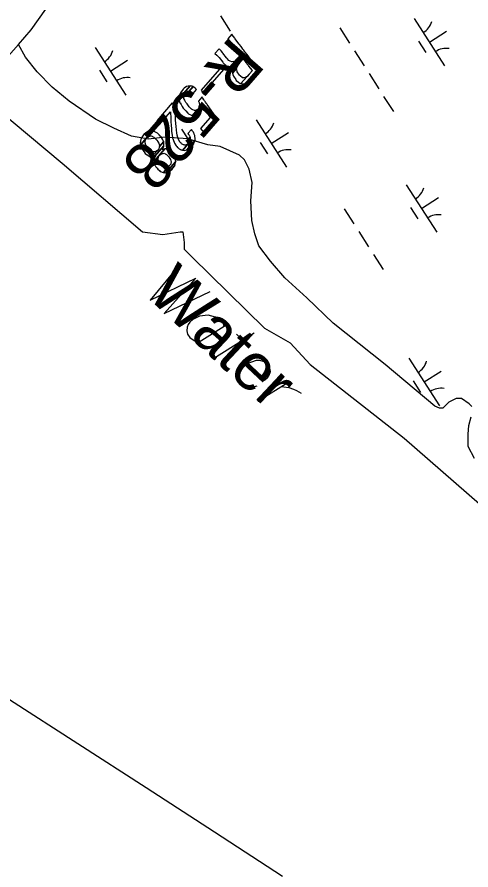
# Model space of a CAD drawing. Extents: x 3962991 to 3983549, y 181631 to 204078.
# Drawn here: x 3972801 to 3973203, y 194775 to 195531 of the extents above; entities that cross this region are included whole.
import ezdxf

# ---------------------------------------------------------------- set-up
doc = ezdxf.new("R2010")
doc.units = 0
for name, color, linetype in [('V-ANNO-MASK', 7, 'Continuous'), ('V-ANNO-MASK2', 7, 'Continuous'), ('V-RIVR-EDGE', 7, 'Continuous'), ('V-RIVR-IDEN', 7, 'Continuous'), ('V-RIVR-RANG-IDEN', 7, 'Continuous'), ('V-TOPO-DPTH', 7, 'Continuous'), ('V-TOPO-MINR', 7, 'Continuous'), ('V-WETL-SWMP', 7, 'Continuous')]:
    doc.layers.add(name, color=color, linetype=linetype)

msp = doc.modelspace()

# ---------------------------------------------------------------- linework, layer by layer
at = {"layer": 'V-ANNO-MASK2'}
for p, q in [((3972987.11, 195258.03), (3972960.5, 195241.28)), ((3972974.73, 195227.92), (3973011.43, 195251.08)), ((3972995.79, 195249.88), (3973007.37, 195239.02)), ((3973014.76, 195190.36), (3973042.29, 195207.61))]:
    msp.add_line(p, q, dxfattribs=at)
for points in [[(3972992.83, 195513.81), (3972991.62, 195515.41), (3972988.25, 195511.53), (3972989.46, 195509.93), (3972989.71, 195509.59), (3972990.95, 195507.96), (3972991.32, 195507.46), (3972994.57, 195503.15), (3972994.98, 195502.61), (3972996.49, 195500.6), (3972997.12, 195499.77), (3972998.12, 195498.44), (3972998.84, 195497.49), (3972999.06, 195497.19), (3972999.26, 195496.93), (3972990.02, 195486.3), (3972991.66, 195486.42), (3972994.25, 195487.91), (3972993.11, 195486.06), (3972992.05, 195482.95), (3972992.11, 195482.58), (3973001.73, 195493.65), (3973001.85, 195493.49), (3973002.49, 195492.64), (3973003.56, 195491.24), (3973003.89, 195490.78), (3973006.02, 195487.97), (3973006.57, 195487.23), (3973008.15, 195485.14), (3973009.31, 195483.61), (3973009.55, 195483.29), (3973009.55, 195483.3), (3973009.65, 195483.16), (3973009.69, 195483.1), (3972999.77, 195471.68), (3973003.4, 195471.5), (3973006.7, 195473.4), (3973009.74, 195476.64), (3973015.69, 195483.48), (3973015.58, 195483.63), (3973014.82, 195484.65), (3973013.06, 195486.97), (3973013.02, 195487.04), (3973012.91, 195487.17), (3973012.67, 195487.49), (3973011.52, 195489.02), (3973009.94, 195491.11), (3973009.39, 195491.85), (3973007.26, 195494.66), (3973006.92, 195495.12), (3973005.86, 195496.52), (3973005.22, 195497.38), (3973005.11, 195497.53), (3973004.93, 195497.77), (3973004.16, 195498.78), (3973003.95, 195499.07), (3973003.34, 195499.87), (3973002.63, 195500.81), (3973002.44, 195501.07), (3973002.21, 195501.37), (3973001.49, 195502.33), (3973000.49, 195503.65), (3972999.87, 195504.48), (3972998.35, 195506.49), (3972997.94, 195507.04), (3972994.69, 195511.35), (3972994.32, 195511.84), (3972993.08, 195513.47)], [(3972981.81, 195501.13), (3972980.43, 195502.53), (3972976.75, 195498.3), (3972978.26, 195497.05), (3972978.56, 195496.75), (3972979.95, 195495.3), (3972980.33, 195494.82), (3972983.64, 195490.58), (3972984.06, 195490.05), (3972985.79, 195488.28), (3972986.5, 195487.54), (3972987.99, 195486.78), (3972989.06, 195486.23), (3972989.58, 195486.27), (3972990.02, 195486.3), (3972996.07, 195493.27), (3972994.08, 195491.45), (3972993.49, 195491.33), (3972991.61, 195490.95), (3972990.1, 195491.69), (3972989.15, 195492.15), (3972987.48, 195493.98), (3972987.03, 195494.48), (3972983.78, 195498.79), (3972983.39, 195499.26), (3972982.1, 195500.83)], [(3972996.87, 195487.76), (3972998.97, 195490.47), (3972992.11, 195482.58), (3972992.15, 195482.34), (3972992.37, 195481), (3972995.86, 195485.01)], [(3972984.66, 195484.22), (3972982.73, 195486.79), (3972964.48, 195465.79), (3972966.42, 195463.23)], [(3972996.29, 195482.88), (3972995.86, 195485.01), (3972992.37, 195481), (3972992.73, 195478.78), (3972993.06, 195478.31), (3972995.09, 195475.4), (3972995.62, 195474.63), (3972997.67, 195473.07), (3972999.16, 195471.93), (3972999.46, 195471.69), (3972999.67, 195471.68), (3973005.23, 195478.08), (3973004.69, 195477.7), (3973003.39, 195476.8), (3973001.06, 195476.98), (3972999.11, 195478.65), (3972998.42, 195479.23), (3972996.43, 195482.19)], [(3973006.97, 195479.96), (3973005.23, 195478.08), (3972999.67, 195471.68), (3972999.77, 195471.68)], [(3972949.56, 195467.62), (3972948.59, 195466.87), (3972946.16, 195463.7), (3972945.69, 195462.42), (3972944.77, 195459.88), (3972944.92, 195458.66), (3972954.66, 195469.87), (3972953.14, 195469.52), (3972951.54, 195469.15)], [(3972955.93, 195469.48), (3972954.66, 195469.86), (3972944.92, 195458.66), (3972945.12, 195457.05), (3972950.76, 195463.54), (3972952.45, 195464.77), (3972952.77, 195465.01), (3972953.75, 195465), (3972953.75, 195465.01), (3972953.87, 195465.01), (3972957.38, 195469.05), (3972957.29, 195469.08), (3972956.51, 195469.31), (3972956.42, 195469.34)], [(3972957.84, 195468.71), (3972957.38, 195469.05), (3972953.87, 195465.01), (3972954.61, 195465), (3972954.78, 195464.91), (3972956.18, 195464.06), (3972956.23, 195464.01), (3972957.35, 195462.9), (3972960.4, 195466.4), (3972959.34, 195467.59), (3972959.29, 195467.64), (3972957.99, 195468.6)], [(3972949.35, 195461.21), (3972950.76, 195463.54), (3972945.13, 195457.06), (3972945.2, 195456.43), (3972945.22, 195456.32), (3972945.34, 195455.33), (3972945.39, 195455.25), (3972945.7, 195454.75), (3972945.81, 195454.58), (3972946.7, 195453.15), (3972946.74, 195453.08), (3972947.77, 195451.43), (3972948.7, 195449.93), (3972950.8, 195447.61), (3972952.73, 195445.48), (3972952.86, 195445.33), (3972953.4, 195445.03), (3972953.84, 195444.78), (3972955.26, 195443.97), (3972955.56, 195443.8), (3972956.31, 195443.37), (3972956.32, 195443.38), (3972956.48, 195443.28), (3972961.16, 195448.67), (3972960.78, 195448.51), (3972959.07, 195447.83), (3972958.72, 195447.95), (3972957.08, 195448.51), (3972956.57, 195448.67), (3972956.13, 195449.09), (3972955.98, 195449.23), (3972953.9, 195451.18), (3972951.99, 195453.72), (3972950.95, 195455.09), (3972950.05, 195456.89), (3972950.01, 195456.96), (3972949.23, 195458.52), (3972949.24, 195458.82), (3972949.29, 195459.73), (3972949.29, 195459.88), (3972949.35, 195461.07)], [(3972965.32, 195459.67), (3972965.2, 195459.83), (3972962.03, 195456.19), (3972962.14, 195456.01), (3972962.46, 195455.46), (3972962.72, 195455.01), (3972963.13, 195453.02), (3972962.99, 195452.34), (3972962.99, 195452.35), (3972962.64, 195450.66), (3972961.16, 195448.67), (3972956.48, 195443.28), (3972956.78, 195443.11), (3972957.91, 195443.17), (3972965.44, 195451.83), (3972966.23, 195450.71), (3972966.54, 195450.27), (3972966.77, 195449.94), (3972972.51, 195441.77), (3972964.01, 195431.98), (3972966.46, 195428.73), (3972977.85, 195441.83), (3972975.49, 195445.19), (3972969.75, 195453.37), (3972969.51, 195453.69), (3972969.21, 195454.13), (3972968.42, 195455.25), (3972967.94, 195455.95), (3972967.73, 195456.23), (3972967.62, 195456.39), (3972967.13, 195457.1), (3972966.92, 195457.39), (3972965.97, 195458.74), (3972965.68, 195459.16)], [(3972941.05, 195451.73), (3972938.89, 195454.61), (3972925.16, 195438.82), (3972927.33, 195435.94), (3972927.59, 195435.59), (3972937.29, 195446.75), (3972937.55, 195440.73), (3972937.7, 195437.7), (3972937.83, 195435.22), (3972938.15, 195431.37), (3972938.31, 195429.41), (3972938.82, 195426.18), (3972939.19, 195423.79), (3972939.78, 195422.1), (3972940.89, 195418.92), (3972940.9, 195418.87), (3972942.43, 195416.74), (3972942.93, 195416.05), (3972943.51, 195415.22), (3972944.09, 195414.82), (3972944.46, 195414.57), (3972945.13, 195414.1), (3972945.71, 195413.7), (3972946.1, 195413.43), (3972946.55, 195413.12), (3972947.08, 195413.02), (3972947.58, 195412.93), (3972947.98, 195412.85), (3972948.09, 195412.83), (3972948.17, 195412.82), (3972953.96, 195419.48), (3972953.4, 195418.93), (3972952.5, 195418.05), (3972951.74, 195417.71), (3972950.77, 195417.27), (3972950.2, 195417.32), (3972949.53, 195417.38), (3972948.94, 195417.42), (3972948.31, 195417.76), (3972947.58, 195418.16), (3972947.18, 195418.38), (3972946.71, 195418.91), (3972946.06, 195419.65), (3972945.5, 195420.27), (3972944.27, 195422.74), (3972944.25, 195422.78), (3972943.32, 195426.18), (3972943.02, 195428.19), (3972942.66, 195430.59), (3972942.34, 195434.05), (3972942.16, 195435.99), (3972941.86, 195439.86), (3972941.68, 195442.27), (3972941.48, 195445.25), (3972941.09, 195451.12)], [(3972965.39, 195449.74), (3972965.44, 195451.83), (3972957.91, 195443.17), (3972959.76, 195443.25), (3972960.47, 195443.29), (3972961.83, 195444.25), (3972963.09, 195445.15), (3972963.1, 195445.16), (3972964.78, 195447.65), (3972965.05, 195448.55)], [(3972915.08, 195427.81), (3972914.15, 195427.18), (3972911.59, 195423.8), (3972911.2, 195422.27), (3972910.39, 195419.18), (3972910.85, 195417.48), (3972916.51, 195423.99), (3972917, 195424.33), (3972917.04, 195424.36), (3972918.11, 195425.08), (3972918.98, 195425.2), (3972920.32, 195425.38), (3972920.99, 195425.08), (3972921.45, 195424.87), (3972922.67, 195424.31), (3972922.74, 195424.28), (3972924.13, 195422.88), (3972925.26, 195421.74), (3972925.3, 195421.7), (3972926.09, 195420.49), (3972926.25, 195420.23), (3972927.11, 195418.91), (3972927.38, 195417.58), (3972927.41, 195417.42), (3972927.64, 195416.3), (3972927.52, 195415.88), (3972931.38, 195420.32), (3972931.28, 195420.5), (3972930.83, 195421.36), (3972930.77, 195421.48), (3972930.23, 195422.51), (3972929.48, 195423.94), (3972929.33, 195424.21), (3972928.36, 195425.22), (3972928.32, 195425.26), (3972927.2, 195426.42), (3972925.83, 195427.83), (3972925.77, 195427.88), (3972924.58, 195428.46), (3972924.11, 195428.68), (3972923.45, 195428.99), (3972922.62, 195429.39), (3972922.08, 195429.65), (3972921.77, 195429.79), (3972921.75, 195429.8), (3972921.54, 195429.78), (3972919.42, 195429.57), (3972917.35, 195429.35)], [(3972956.58, 195430.26), (3972956, 195431.09), (3972952.8, 195427.41), (3972953.38, 195426.58), (3972953.8, 195425.99), (3972954.06, 195425.61), (3972954.4, 195424.77), (3972954.69, 195424.04), (3972954.89, 195423.54), (3972954.9, 195422.73), (3972954.91, 195422.03), (3972954.91, 195421.36), (3972954.26, 195420.08), (3972954.07, 195419.71), (3972953.95, 195419.47), (3972948.17, 195412.82), (3972949.8, 195412.51), (3972951.68, 195413.04), (3972959.18, 195421.67), (3972959.11, 195423.23), (3972959.03, 195425.31), (3972959.02, 195425.4), (3972958.98, 195425.51), (3972958.83, 195425.87), (3972958.65, 195426.33), (3972958.45, 195426.81), (3972958.22, 195427.38), (3972958.02, 195427.88), (3972957.73, 195428.59), (3972957.25, 195429.29), (3972956.99, 195429.66)], [(3972915.44, 195422.53), (3972916.51, 195423.99), (3972910.86, 195417.49), (3972910.9, 195417.31), (3972910.91, 195417.31), (3972910.91, 195417.3), (3972915.35, 195422.41)], [(3972915.14, 195421.67), (3972915.35, 195422.4), (3972910.91, 195417.3), (3972911.01, 195416.92), (3972911.01, 195416.92), (3972911.19, 195416.25), (3972911.48, 195415.21), (3972911.7, 195414.39), (3972912, 195413.99), (3972912.78, 195412.93), (3972912.83, 195412.87), (3972914.02, 195411.25), (3972914.02, 195411.26), (3972915, 195409.93), (3972915.04, 195409.9), (3972916.16, 195409.06), (3972916.4, 195408.89), (3972916.4, 195408.89), (3972917.61, 195407.99), (3972918.48, 195407.34), (3972918.58, 195407.26), (3972919.64, 195407.09), (3972919.85, 195407.06), (3972920.28, 195406.99), (3972920.8, 195406.9), (3972920.96, 195406.88), (3972925.67, 195412.3), (3972925.28, 195412.06), (3972924.01, 195411.28), (3972923.5, 195411.25), (3972923.24, 195411.24), (3972921.98, 195411.17), (3972921.8, 195411.16), (3972920.83, 195411.68), (3972919.46, 195412.41), (3972919.26, 195412.63), (3972918.31, 195413.66), (3972918.27, 195413.69), (3972917.17, 195414.87), (3972916.08, 195416.61), (3972916.04, 195416.68), (3972915.32, 195417.81), (3972915.19, 195418.41), (3972915.01, 195419.28), (3972914.78, 195420.37)], [(3972931.4, 195419.78), (3972931.38, 195420.32), (3972927.52, 195415.88), (3972927.3, 195415.07), (3972927.02, 195414.06), (3972925.67, 195412.3), (3972920.97, 195406.88), (3972921.69, 195406.76), (3972923.56, 195407.34), (3972931.5, 195416.47), (3972931.45, 195417.99), (3972931.42, 195418.91), (3972931.42, 195419.12)], [(3972958.41, 195419.54), (3972959.17, 195421.67), (3972951.68, 195413.04), (3972953.12, 195413.45), (3972955.01, 195415), (3972958.01, 195418.45)], [(3972931.08, 195415.52), (3972931.5, 195416.47), (3972923.56, 195407.34), (3972924.11, 195407.51), (3972922.97, 195405.12), (3972922.66, 195404.48), (3972922.75, 195402.89), (3972932.45, 195414.06), (3972930.44, 195413.43), (3972930.09, 195413.32)], [(3972932.65, 195414.01), (3972932.45, 195414.05), (3972922.75, 195402.89), (3972922.76, 195402.64), (3972928.06, 195408.74), (3972928.48, 195409.03), (3972929.62, 195409.82), (3972930.45, 195409.91), (3972930.9, 195409.96), (3972930.91, 195409.96), (3972931.71, 195410.04), (3972932.3, 195409.74), (3972932.69, 195409.52), (3972932.69, 195409.53), (3972933.82, 195408.92), (3972934.71, 195408.05), (3972935, 195407.77), (3972935.77, 195407.01), (3972935.83, 195406.95), (3972936.82, 195405.49), (3972937.44, 195404.55), (3972937.45, 195404.51), (3972937.76, 195403.22), (3972937.77, 195403.23), (3972937.89, 195402.7), (3972937.98, 195402.35), (3972937.65, 195401.03), (3972937.66, 195401.03), (3972937.52, 195400.47), (3972936.3, 195398.8), (3972931.18, 195392.91), (3972931.95, 195392.62), (3972933.55, 195392.97), (3972942.15, 195402.86), (3972941.93, 195404.1), (3972941.75, 195405.07), (3972941.71, 195405.29), (3972941.65, 195405.62), (3972941.51, 195406.42), (3972941.44, 195406.78), (3972941.18, 195407.16), (3972940.55, 195408.08), (3972940.53, 195408.11), (3972939.9, 195409.03), (3972938.91, 195410.48), (3972938.85, 195410.55), (3972938.03, 195411.26), (3972937.73, 195411.52), (3972936.78, 195412.33), (3972935.83, 195413.14), (3972935.5, 195413.42), (3972934.78, 195413.57), (3972934.16, 195413.7), (3972933.81, 195413.77), (3972933.17, 195413.91), (3972932.79, 195413.98)], [(3972955.87, 195415.7), (3972958.01, 195418.45), (3972955.01, 195415), (3972955.87, 195415.7)], [(3972926.87, 195407.17), (3972928.06, 195408.74), (3972922.76, 195402.64), (3972922.77, 195402.46), (3972922.79, 195401.97), (3972922.83, 195401.15), (3972926.27, 195405.1), (3972926.65, 195406.4)], [(3972926.36, 195404.73), (3972926.27, 195405.1), (3972922.83, 195401.15), (3972922.86, 195400.7), (3972923.16, 195400.21), (3972923.52, 195399.63), (3972923.76, 195399.24), (3972924.44, 195398.13), (3972925.12, 195397.01), (3972925.42, 195396.74), (3972926.2, 195395.99), (3972926.27, 195395.94), (3972927.5, 195394.76), (3972928.29, 195394.02), (3972928.31, 195393.99), (3972929.39, 195393.59), (3972929.83, 195393.42), (3972930.12, 195393.31), (3972930.75, 195393.08), (3972931.01, 195392.97), (3972931.18, 195392.91), (3972936.3, 195398.8), (3972935.65, 195398.31), (3972934.66, 195397.58), (3972933.71, 195397.45), (3972933.28, 195397.39), (3972932.61, 195397.29), (3972931.59, 195397.77), (3972931.56, 195397.79), (3972930.53, 195398.26), (3972929.35, 195399.48), (3972929.28, 195399.54), (3972928.53, 195400.32), (3972928.29, 195400.66), (3972927.56, 195401.72), (3972926.83, 195402.78), (3972926.7, 195403.3), (3972926.52, 195404.07)], [(3972941.31, 195399.73), (3972942.15, 195402.86), (3972933.55, 195392.97), (3972935.88, 195393.48), (3972937.17, 195394.56), (3972941.15, 195399.15)], [(3972938.88, 195395.99), (3972941.15, 195399.14), (3972937.17, 195394.56)]]:
    msp.add_lwpolyline(points, close=True, dxfattribs=at)
for points in [[(3972946.08, 195312.41), (3972919.26, 195279.97), (3972959.82, 195299.51), (3972931.8, 195268.21), (3972972.6, 195287.52)], [(3972984.82, 195256.55), (3972984.26, 195259.34), (3972980.16, 195263.19), (3972977.3, 195264.97), (3972970.69, 195266.63), (3972963, 195265.69), (3972957.01, 195262.69), (3972954.51, 195260.5), (3972952.94, 195258.35), (3972952.08, 195255.98), (3972951.72, 195252.7), (3972952.27, 195249.91), (3972954.47, 195246.93), (3972956.63, 195245.36), (3972958.78, 195243.8), (3972962.79, 195242.75)], [(3973005.29, 195223.28), (3973020.73, 195208.8), (3973023.23, 195210.98), (3973024.78, 195213.6), (3973025.86, 195216.68), (3973025, 195221.57), (3973022.81, 195224.07), (3973020.43, 195225.4), (3973016.42, 195226.44), (3973013.15, 195226.34), (3973009.21, 195225.04), (3973006.44, 195224.02), (3973001.63, 195220.82), (3972999.14, 195218.17), (3972997.34, 195215.77), (3972996.25, 195213.17), (3972996.66, 195207.8), (3972998.36, 195205.75), (3973000.52, 195204.18), (3973000.76, 195203.95), (3973005.25, 195202.46), (3973008.52, 195202.56), (3973010.38, 195203.09), (3973010.85, 195203.1), (3973014.09, 195204.14)], [(3973035.64, 195203.42), (3973037.75, 195203.25), (3973042.21, 195202.69), (3973046.24, 195201.18), (3973049.08, 195199.87), (3973053.14, 195197.43)]]:
    msp.add_lwpolyline(points, dxfattribs=at)
at = {"layer": 'V-RIVR-EDGE'}
msp.add_lwpolyline([(3972802.79, 195506.45), (3972771.4, 195471.17), (3972771.4, 195460.49), (3972783.28, 195449.8), (3972841.45, 195401.13), (3972912.68, 195340.58), (3972930.49, 195338.21), (3972945.92, 195340.58), (3972948.3, 195340.58), (3972949.49, 195331.08), (3972949.49, 195325.15), (3972956.61, 195318.02), (3973020.72, 195255.1), (3973043.28, 195242.04), (3973061.08, 195223.05), (3973144.19, 195157.75), (3973256.97, 195059.21)], dxfattribs=at)
at = {"layer": 'V-TOPO-DPTH'}
msp.add_lwpolyline([(3973036.62, 194769.28), (3972976.28, 194808.78), (3972915.76, 194848), (3972794.8, 194925.77), (3972777.41, 194936.92), (3972760.02, 194948.06), (3972742.61, 194959.17), (3972725.19, 194970.26), (3972722.18, 194972.18), (3972706.31, 194982.38), (3972690.51, 194992.69), (3972674.82, 195003.17), (3972659.21, 195013.76), (3972641.32, 195026.02), (3972634.73, 195030.59), (3972628.16, 195035.21), (3972621.65, 195039.9), (3972615.17, 195044.63), (3971972.69, 195518.99)], dxfattribs=at)
at = {"layer": 'V-TOPO-MINR'}
msp.add_lwpolyline([(3973036.62, 194769.28), (3972976.28, 194808.78), (3972915.76, 194848), (3972794.8, 194925.77), (3972777.41, 194936.92), (3972760.02, 194948.06), (3972742.61, 194959.17), (3972725.19, 194970.26), (3972722.18, 194972.18), (3972706.31, 194982.38), (3972690.51, 194992.69), (3972674.82, 195003.17), (3972659.21, 195013.76), (3972641.32, 195026.02), (3972634.73, 195030.59), (3972628.16, 195035.21), (3972621.65, 195039.9), (3972615.17, 195044.63), (3971972.69, 195518.99)], dxfattribs=at)
at = {"layer": 'V-WETL-SWMP'}
for p, q in [((3972981.7, 195531.75), (3972990.34, 195518.28)), ((3973153.15, 195529.51), (3973180.14, 195487.42)), ((3973087.27, 195521.03), (3973095.91, 195507.56)), ((3973166.64, 195508.46), (3973181.8, 195518.18)), ((3972870.67, 195503.69), (3972897.65, 195461.59)), ((3973156.91, 195509.35), (3973163.39, 195499.25)), ((3973100.22, 195500.83), (3973108.86, 195487.36)), ((3972884.16, 195482.64), (3972899.32, 195492.35)), ((3972874.43, 195483.53), (3972880.91, 195473.42)), ((3973113.18, 195480.62), (3973121.81, 195467.15)), ((3973126.13, 195460.42), (3973134.76, 195446.95)), ((3973013.12, 195439.73), (3973040.1, 195397.64)), ((3972947.24, 195431.26), (3972952.71, 195422.72)), ((3973026.61, 195418.69), (3973041.76, 195428.4)), ((3973016.88, 195419.58), (3973023.35, 195409.47)), ((3973146.14, 195382.19), (3973173.13, 195340.1)), ((3973159.64, 195361.15), (3973174.79, 195370.86)), ((3973091.24, 195360.9), (3973099.87, 195347.43)), ((3973149.9, 195362.03), (3973156.38, 195351.93)), ((3973104.19, 195340.69), (3973112.83, 195327.22)), ((3973117.14, 195320.49), (3973125.78, 195307.02)), ((3973148.56, 195228.47), (3973175.55, 195186.38)), ((3973162.05, 195207.42), (3973177.21, 195217.14)), ((3973152.32, 195208.31), (3973158.8, 195198.21))]:
    msp.add_line(p, q, dxfattribs=at)
for points in [[(3973015.68, 195327.98), (3973011.97, 195338.69), (3973009.44, 195350.6), (3973008.65, 195367.91), (3973009.65, 195384.05), (3973007.12, 195395.96), (3973002.85, 195404.27), (3972998.62, 195408.4), (3972981.21, 195415.96), (3972970.44, 195417.63), (3972952.47, 195422.79), (3972932.74, 195424.36), (3972917.84, 195422.39), (3972902.87, 195425.2), (3972887.27, 195432.19), (3972871.05, 195440.36), (3972847.57, 195456.21), (3972832.5, 195468.57), (3972819.2, 195482.15), (3972808.9, 195495.17), (3972802.8, 195506.45), (3972813.83, 195519.4), (3972826.92, 195537.69)], [(3973204.25, 195185.66), (3973201.84, 195188.02), (3973195.21, 195192.72), (3973190.44, 195192.67), (3973183.91, 195189.61), (3973178.59, 195184.17), (3973175.61, 195184.13), (3973171.41, 195185.88), (3973127.38, 195222.99), (3973081.57, 195259.48), (3973058.02, 195281.89), (3973038.7, 195299.59), (3973025.99, 195314.37), (3973015.68, 195327.98)], [(3973206.58, 195139.71), (3973201.08, 195150.39), (3973200.96, 195161.14), (3973201.46, 195168.91), (3973203.76, 195176.7)]]:
    msp.add_lwpolyline(points, dxfattribs=at)
for centre, start, end in [((3973151.94, 195531.84), 301.89187, 343.43553), ((3973181.75, 195485.34), 81.89186, 123.43552), ((3972869.45, 195506.02), 301.89187, 343.43553), ((3972899.27, 195459.51), 81.89186, 123.43552), ((3973011.9, 195442.07), 301.89187, 343.43553), ((3973041.72, 195395.56), 81.89186, 123.43552), ((3973144.93, 195384.53), 301.89187, 343.43553), ((3973174.74, 195338.02), 81.89186, 123.43552), ((3973147.35, 195230.8), 301.89187, 343.43553), ((3973177.16, 195184.3), 81.89186, 123.43552)]:
    msp.add_arc(centre, 17.62, start, end, dxfattribs=at)

# ---------------------------------------------------------------- texts
at = {"layer": 'V-ANNO-MASK'}
for s, height, rotation, p in [('R-528  ', 41.5, 229.00841, (3972991.21, 195514.94)), ('Water', 42, 316.81891, (3972914.92, 195284.05))]:
    msp.add_text(s, height=height, rotation=rotation, dxfattribs=at).set_placement(p)
at = {"layer": 'V-RIVR-IDEN'}
msp.add_text('Water', height=42, rotation=316.81891, dxfattribs=at).set_placement((3972914.92, 195284.05))
at = {"layer": 'V-RIVR-RANG-IDEN'}
msp.add_text('R-528  ', height=41.5, rotation=229.00841, dxfattribs=at).set_placement((3972991.21, 195514.94))

doc.saveas('drawing.dxf')
